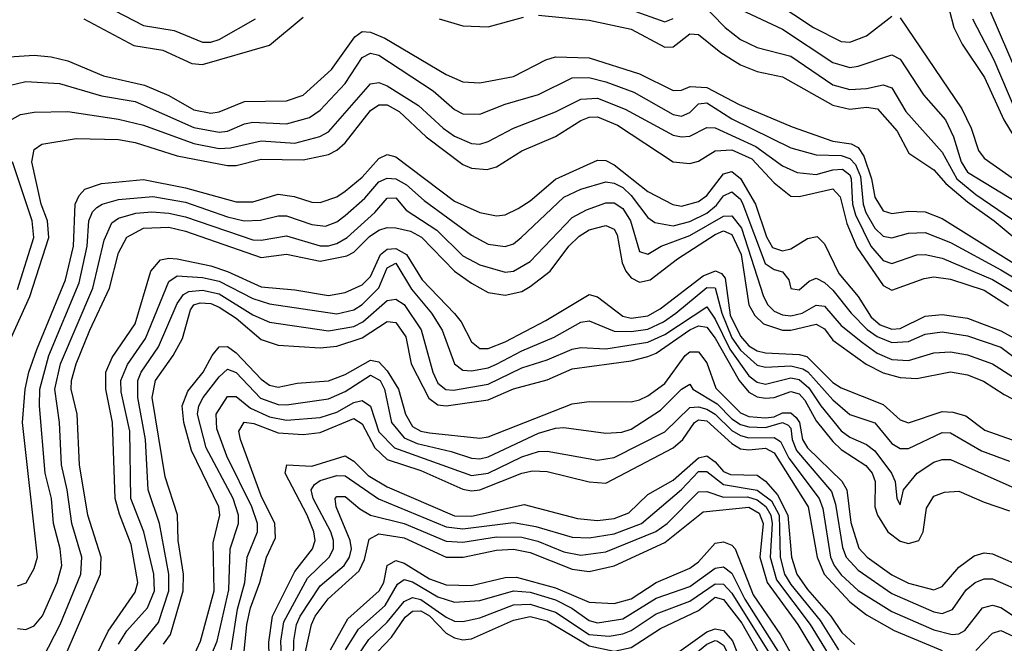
# Model space of a CAD drawing. Header units: inches. Extents: x 501365 to 657855, y 482276 to 547543.
# Tile 606 of 656: x 607415 to 609758, y 510065 to 511548. Entities that reach past the tile are written whole.
import ezdxf

# ---------------------------------------------------------------- set-up
doc = ezdxf.new("R2010")
doc.units = ezdxf.units.IN
doc.header["$MEASUREMENT"] = 0
doc.layers.add('A6501', color=7, linetype='Continuous')

msp = doc.modelspace()

# ---------------------------------------------------------------- linework, layer by layer
at = {"layer": 'A6501', "color": 5}
for points, elevation in [([(607570, 511607.8), (607710, 511534.4), (607782.6, 511522.6), (607850, 511494.8), (607870, 511494.6), (607890, 511501.3), (607976.5, 511550)], 4540), ([(609163.3, 511623.3), (609303.7, 511530), (609370, 511496.1), (609390, 511495.1), (609430, 511509.7), (609490, 511556.6)], 4580), ([(609617.3, 511610), (609637.8, 511530), (609657.7, 511490), (609710.6, 511410.6), (609756.9, 511310), (609781, 511270)], 4620), ([(609030, 511595.3), (609093.9, 511530), (609130, 511501.1), (609170, 511482.3), (609250, 511461.6), (609350, 511393.6), (609390, 511382.1), (609430, 511384.5), (609470, 511393.6), (609490, 511386.4), (609523.9, 511330), (609610, 511232.9), (609644.7, 511170), (609690, 511133), (609810, 511051.2)], 4540), ([(608650, 511558.9), (608770, 511546.9), (608870, 511525.7), (608950, 511483.2), (608970, 511483.9), (609010, 511514.4), (609030, 511513.1), (609083.8, 511470), (609130, 511440.6), (609170, 511425.4), (609230, 511412.8), (609350, 511344.7), (609390, 511335.2), (609430, 511340.1), (609456.4, 511336.4), (609502.9, 511282.9), (609530.8, 511230.8), (609590, 511191.1), (609619, 511159), (609670, 511115), (609733.9, 511070), (609781, 511030)], 4520), ([(608870, 511571.6), (608950, 511543.1), (608970, 511550.8)], 4540), ([(609130, 511572.7), (609230, 511525.7), (609350, 511446.4), (609390, 511434.9), (609410, 511437.6), (609490, 511464.6), (609510, 511454.7), (609565.7, 511370), (609617.7, 511310), (609637.3, 511270), (609655.3, 511210), (609670, 511185.7), (609810, 511100.8)], 4560), ([(609723.5, 511570), (609809.9, 511369.9)], 4660), ([(607568.1, 511550), (607686.9, 511486.9), (607755.8, 511475.8), (607824.5, 511444.5), (607850, 511441.4), (608010, 511488), (608090, 511554.3)], 4520), ([(608413.2, 511550), (608470, 511533.8), (608530, 511531.6), (608614.3, 511554.3)], 4520), ([(609510, 511552.5), (609656.6, 511336.6), (609678.8, 511290), (609696.9, 511236.9), (609710, 511219.4), (609790, 511162.5)], 4580), ([(609682, 511550), (609733.2, 511453.2), (609785, 511330)], 4640), ([(607390, 511459.8), (607450, 511463.9), (607490, 511460.1), (607530, 511450.1), (607615, 511415), (607712.6, 511392.6), (607770, 511367.9), (607830, 511334.2), (607870, 511326), (607890, 511329), (607950, 511353.4), (608050, 511355.1), (608090, 511369.1), (608157.4, 511430), (608212.7, 511507.3), (608230, 511520.5), (608250, 511518.8), (608284.1, 511504.1), (608430, 511417.7), (608470, 511400.6), (608510, 511398), (608590, 511412.9), (608666.8, 511453.2), (608690, 511460.3), (608770, 511457.8), (608890, 511419.2), (608970, 511379.6), (608990, 511381.1), (609010.6, 511389.4), (609050, 511386.9), (609126.7, 511346.7), (609253.2, 511293.2), (609350, 511259.2), (609393.2, 511253.2), (609410, 511244.1), (609423.7, 511223.7), (609441.9, 511170), (609450, 511126.6), (609470, 511093.6), (609490, 511087.7), (609530, 511092.8), (609570, 511091.6), (609610, 511075.6), (609870, 510912.7)], 4480), ([(607390, 511391.5), (607430, 511401.1), (607510, 511396.4), (607610, 511367.3), (607690, 511353.7), (607830, 511291.8), (607890, 511281), (607910, 511283.6), (607950, 511300.8), (607970, 511304.3), (608050, 511300.4), (608104.5, 511315.5), (608130, 511333.3), (608190, 511396.7), (608230, 511458.6), (608250, 511469), (608270, 511464.1), (608398.8, 511378.8), (608450, 511334.8), (608470, 511324.5), (608510, 511323.8), (608570, 511347.1), (608650, 511370.7), (608730, 511410), (608769.2, 511410.8), (608810, 511400.7), (608876.1, 511376.1), (608970, 511322.7), (608990, 511318.6), (609010, 511328), (609030, 511348.6), (609050, 511351), (609110, 511312.5), (609250, 511243.6), (609310, 511226.7), (609370, 511225), (609390, 511218.3), (609403.6, 511203.6), (609415.6, 511175.6), (609422, 511110), (609428.7, 511090), (609450, 511052.9), (609470, 511033.5), (609490, 511029.4), (609530, 511041), (609570, 511041.9), (609630, 511018.2), (609750, 510953.6), (609921, 510850)], 4460), ([(607391.5, 511308.5), (607417, 511323), (607450, 511328.3), (607530, 511329.7), (607650, 511312), (607710, 511297.2), (607830, 511254.2), (607890, 511241.9), (607916.8, 511243.2), (607990, 511260), (608070, 511254.6), (608129.6, 511270.4), (608150, 511281.8), (608250, 511395.6), (608270, 511399.1), (608290, 511391.4), (608364.2, 511344.2), (608422.9, 511290), (608450, 511271.7), (608490, 511253.9), (608510, 511252.6), (608530, 511258.4), (608590, 511290.4), (608690, 511328.9), (608750, 511359.5), (608790, 511361.8), (608855.6, 511335.6), (608970, 511274), (608990, 511269.5), (609010, 511271.3), (609050, 511291.7), (609070, 511291.5), (609167.1, 511247.1), (609230, 511200.5), (609265, 511185), (609310, 511180.5), (609350, 511191.6), (609372.7, 511192.7), (609390, 511179), (609393.9, 511170), (609396.6, 511110), (609404, 511084), (609440, 511010), (609470, 510975.6), (609490, 510968.5), (609550, 510988.8), (609570, 510990.1), (609610, 510981.3), (609730, 510930.7), (609905.1, 510825.1)], 4440), ([(607342.7, 510677.3), (607439.8, 510890), (607485, 511030), (607481.4, 511070), (607466.7, 511110), (607444.2, 511210), (607450, 511239.4), (607467.8, 511252.2), (607550, 511265.5), (607650, 511263.2), (607690, 511256.3), (607790, 511224.5), (607910, 511201.5), (607930, 511201.9), (607990, 511216.3), (608090, 511215.2), (608150, 511227.7), (608170, 511238.2), (608190, 511255.8), (608250, 511332), (608270, 511345.7), (608290, 511346), (608317.8, 511330), (608382.3, 511270), (608470, 511203.9), (608490, 511195.4), (608527.9, 511192.1), (608550, 511198.7), (608610, 511236.2), (608690, 511270.4), (608750, 511308.7), (608770, 511316.6), (608790, 511317.1), (608837.7, 511297.7), (608970, 511210.5), (609010, 511206.5), (609030, 511212.2), (609070, 511236.6), (609110, 511239.2), (609157.2, 511217.2), (609210, 511160.6), (609250, 511128.8), (609270, 511128.2), (609350, 511146.4), (609367.1, 511127.1), (609383.6, 511063.6), (609407.1, 511007.1), (609470, 510915.8), (609490, 510904.8), (609566.9, 510933.1), (609590, 510936.5), (609630, 510931.3), (609710, 510905.4), (609767.5, 510867.5)], 4420), ([(607410, 510201.7), (607430.6, 510209.4), (607450, 510243.5), (607457.9, 510270), (607421.6, 510590), (607428.3, 510670), (607437.1, 510710), (607456.3, 510763.7), (607524.5, 510930), (607543, 511010), (607547.6, 511110), (607556.5, 511130), (607570, 511145.2), (607610, 511158.5), (607710, 511168.6), (607810, 511148.5), (607930, 511114.9), (607970, 511115), (608030, 511133.2), (608068.2, 511128.2), (608110, 511114), (608130, 511113.5), (608170, 511127.4), (608190, 511140.6), (608230, 511173.9), (608270, 511217.9), (608290, 511227.9), (608310, 511222.1), (608450, 511116.4), (608510, 511090.1), (608550, 511081.5), (608570, 511084.6), (608600.9, 511099.1), (608630, 511117.4), (608690, 511168.8), (608790, 511214.6), (608810, 511213.2), (608830, 511203.1), (608910, 511140), (608968.9, 511108.9), (608990, 511104.7), (609030, 511115.9), (609050, 511130.5), (609090, 511181.8), (609110, 511187.1), (609130.3, 511170.3), (609166.2, 511110), (609191.8, 511031.8), (609206.6, 511006.6), (609230, 510999), (609250, 511003.5), (609290, 511027.8), (609312.6, 511032.6), (609330, 511014.9), (609364.6, 510944.6), (609410, 510889.7), (609440.9, 510840.9), (609462.4, 510822.4), (609490, 510812.6), (609510, 510813.6), (609570, 510843.1), (609610, 510847.2), (609670, 510838.2), (609750, 510808.6), (609783, 510790)], 4380), ([(607410, 510906.5), (607448.9, 511030), (607445.3, 511070), (607398, 511210)], 4440), ([(607410, 510100.5), (607430, 510097.9), (607450, 510106.9), (607469.7, 510130.3), (607504.2, 510210), (607515.9, 510250), (607511.9, 510290), (607495.9, 510350), (607490.8, 510410), (607476.3, 510470), (607462.2, 510630), (607462.9, 510670), (607484.8, 510750), (607557.1, 510922.9), (607576.2, 511010), (607580, 511070), (607588.6, 511091.4), (607598.7, 511101.3), (607611.7, 511110), (607650, 511120.8), (607732, 511128), (607810, 511114.5), (607910, 511079.7), (607949.7, 511070.3), (607988.5, 511071.5), (608030, 511082.1), (608050, 511082.1), (608110, 511061.5), (608142.9, 511057.1), (608170, 511067.6), (608190, 511083), (608236.2, 511123.8), (608270, 511162.4), (608290, 511171.7), (608310, 511170.2), (608335.3, 511155.3), (608378, 511118), (608490, 511035.6), (608530, 511014.7), (608570, 511008.8), (608590, 511015.6), (608608.4, 511030), (608710, 511126.6), (608750, 511145.3), (608810, 511162.4), (608830, 511159.4), (608850, 511149.4), (608870.3, 511130), (608910, 511077.7), (608926.1, 511066.1), (608970, 511058.2), (609010, 511068.4), (609050, 511088.2), (609072.9, 511107.1), (609090, 511129.2), (609110, 511138.8), (609130, 511121.2), (609135.9, 511110), (609188.8, 510968.8), (609210, 510953.9), (609230, 510948.3), (609245, 510930), (609250, 510908.8), (609270, 510905.5), (609293.4, 510926.6), (609310, 510934), (609330, 510923.2), (609350, 510904.7), (609393.9, 510850), (609431.8, 510811.8), (609455.1, 510795.1), (609490, 510780.5), (609530, 510782.7), (609570, 510800.6), (609610, 510806), (609670, 510796.1), (609750, 510769.8), (609870, 510679.5)], 4360), ([(607470, 510030.1), (607511.3, 510110), (607560.8, 510230), (607563.4, 510270), (607539.1, 510350), (607528.3, 510430), (607514.6, 510490), (607509.7, 510590), (607498.7, 510670), (607512.3, 510730), (607589, 510910), (607616.1, 511023.9), (607634.5, 511065.5), (607650, 511076.1), (607692, 511088), (607730, 511091.3), (607770, 511088.5), (607810, 511079.7), (607970, 511024.7), (607990, 511024), (608050, 511034.5), (608130, 511010.3), (608150, 511010.5), (608170, 511015.7), (608194.4, 511030), (608260.4, 511090), (608290, 511123.6), (608310, 511124.6), (608335.1, 511095.1), (608408, 511048), (608470, 510987), (608510, 510965), (608570, 510948.1), (608590, 510950.4), (608630, 510972.9), (608730, 511078.2), (608763.7, 511096.3), (608810, 511112.6), (608830, 511112.6), (608850, 511099.6), (608868.8, 511070), (608890, 510997.3), (608910, 510991.1), (608941.9, 511010), (609010, 511035.2), (609090, 511081.1), (609110, 511081.9), (609132.3, 511052.3), (609185.2, 510890), (609195.1, 510870), (609210, 510854.8), (609230, 510846.2), (609250, 510844.4), (609276.6, 510850), (609310, 510869.3), (609330, 510867.4), (609370, 510821.3), (609420.4, 510780.4), (609455.1, 510755.1), (609490, 510740.4), (609530, 510738.1), (609590, 510755.7), (609630, 510758.4), (609670, 510751.6), (609729.7, 510729.7), (609850, 510653.2)], 4340), ([(607508.2, 510000), (607607.4, 510230), (607609.1, 510270), (607577.5, 510370), (607557.9, 510490), (607551.7, 510610), (607538.1, 510670), (607538.3, 510690), (607549.4, 510730), (607582.2, 510810), (607629.3, 510910), (607650, 510993.6), (607670, 511031.3), (607710, 511052.3), (607770, 511054.7), (607810, 511045.4), (607990, 510982.8), (608050, 510990.5), (608130, 510973.7), (608193.5, 510986.5), (608210, 510995.3), (608247.6, 511032.4), (608270, 511047.7), (608290, 511053.9), (608310, 511053.6), (608345.3, 511045.3), (608371.5, 511031.5), (608450, 510950.6), (608490, 510921.5), (608530, 510899.8), (608570, 510893.2), (608610, 510902.3), (608630, 510913.7), (608677.1, 510950), (608722.1, 511010), (608746.2, 511033.8), (608770, 511048.5), (608810, 511059), (608830, 511050.4), (608837, 511037), (608849.1, 510970), (608857.8, 510950), (608870, 510934.5), (608890, 510923.9), (608915.6, 510930), (608980.4, 510979.6), (609070, 511037.5), (609090, 511046.2), (609110, 511037.3), (609131.8, 510990), (609150.2, 510870), (609164.6, 510844.6), (609184.8, 510824.8), (609230.2, 510810.2), (609250, 510810.2), (609310, 510824), (609330, 510812.9), (609350, 510786.4), (609429.2, 510729.2), (609470, 510708.8), (609510, 510697.4), (609550, 510695.4), (609630, 510711), (609670, 510703.9), (609708.7, 510688.7), (609757.3, 510657.3), (609850, 510608.9)], 4320), ([(607580, 510000), (607625.5, 510094.5), (607690, 510187), (607696.6, 510210), (607680.5, 510300.5), (607652.5, 510372.5), (607642.8, 510410), (607635.9, 510590), (607620.1, 510670), (607620.2, 510710), (607635.2, 510744.8), (607690, 510825.2), (607727.5, 510950), (607750, 510977.6), (607770, 510981.5), (607790, 510979.3), (607870, 510962.6), (607910, 510949.7), (607990, 510913.4), (608070, 510906), (608150, 510892.5), (608190, 510899.3), (608230, 510917.7), (608250, 510937.8), (608273.4, 510990), (608290, 511002.5), (608310, 511003.9), (608335.8, 510990), (608372.6, 510930), (608450, 510849.7), (608465.9, 510830), (608490, 510782.5), (608510, 510766.4), (608530, 510766.6), (608570, 510782.4), (608667.4, 510832.6), (608770, 510894.5), (608790, 510889.3), (608850, 510843.5), (608870, 510838.7), (608910, 510844.2), (608939.2, 510860.8), (609041.1, 510938.9), (609070.9, 510950.9), (609084.9, 510944.9), (609093.7, 510933.7), (609105.7, 510845.7), (609130, 510796), (609150, 510773.1), (609170, 510761.2), (609190, 510755.7), (609270, 510752.3), (609287.7, 510747.7), (609350, 510685.8), (609370, 510673.1), (609470, 510632.9), (609510, 510597), (609529.6, 510589.6), (609610, 510616.3), (609635.3, 510615.3), (609666.1, 510606.1), (609711.8, 510571.8), (609790, 510544.3)], 4280), ([(607650, 510063.5), (607670, 510094.7), (607719.5, 510150), (607735.7, 510190), (607734.8, 510230), (607710.6, 510330), (607679.7, 510410), (607677.2, 510570), (607656.7, 510663.3), (607655.6, 510690), (607671.5, 510728.5), (607714.9, 510790), (607770, 510925.9), (607790, 510939.1), (607850, 510935.5), (607890, 510926.2), (607970, 510884.9), (608010, 510872.6), (608170, 510848.6), (608210, 510858.7), (608230, 510871.2), (608269.7, 510910.3), (608290, 510958.3), (608310, 510969.7), (608347.8, 510907.8), (608395, 510850), (608420.5, 510810), (608449.8, 510729.8), (608470, 510715), (608490, 510713.5), (608530, 510720.5), (608550, 510729.1), (608610, 510761.2), (608687, 510793), (608750, 510829.2), (608770, 510831.8), (608830, 510807.5), (608870, 510806.7), (608910, 510812.7), (608947.3, 510830), (608976.7, 510850), (609050, 510911.7), (609070, 510910.8), (609085.7, 510850), (609110, 510791.9), (609130, 510762.2), (609170, 510727), (609190, 510721.7), (609250, 510725.1), (609278.2, 510718.2), (609290.5, 510710.5), (609350, 510644.5), (609390, 510609.7), (609450, 510589.7), (609490, 510540.2), (609510, 510528.4), (609530, 510528.4), (609610, 510566.6), (609630, 510565.6), (609703.3, 510523.3), (609770, 510498.8)], 4260), ([(607673, 510027), (607745.2, 510114.8), (607770.1, 510190), (607769.8, 510230), (607747.8, 510350), (607720.9, 510430), (607714.5, 510550), (607696.1, 510650), (607696.7, 510690), (607704.6, 510710), (607745.6, 510770), (607790, 510873.5), (607805, 510895), (607817.7, 510902.3), (607850, 510905), (607890, 510896.3), (607970, 510846.7), (608010, 510828.8), (608150, 510808.4), (608210, 510818.4), (608232.1, 510830), (608290, 510880.5), (608310, 510883.9), (608330, 510870.7), (608370.8, 510810.8), (608398.3, 510710), (608410, 510684.2), (608428.8, 510668.8), (608447.4, 510667.4), (608530, 510681.3), (608610, 510720.6), (608670, 510739.2), (608730, 510764.6), (608750, 510768.8), (608810, 510765.4), (608910, 510781.2), (608950, 510799.5), (609050, 510865.7), (609070, 510836), (609105.1, 510765.1), (609150, 510701.6), (609170, 510686.2), (609190, 510681.6), (609250, 510696.4), (609270, 510692.9), (609293.2, 510673.2), (609321.7, 510630), (609370, 510570.9), (609390, 510555.2), (609430, 510537.8), (609450, 510522.8), (609489.3, 510470), (609497.9, 510450), (609502.4, 510410), (609510, 510394.9), (609518.1, 510430), (609550.4, 510469.6), (609590, 510495.7), (609610, 510502.4), (609630, 510502.4), (609790, 510430.9)], 4240), ([(607757.1, 510063), (607773.9, 510086.1), (607803.9, 510190), (607805.3, 510230), (607792.6, 510310), (607791, 510371), (607761.1, 510461.1), (607730.6, 510650), (607738.1, 510690), (607780.6, 510750), (607802.9, 510790), (607822, 510858), (607829.9, 510870.1), (607845, 510875), (607870, 510873.7), (607890, 510864.5), (607930, 510838.3), (607990, 510788.1), (608030, 510774.1), (608130, 510768.1), (608170, 510772.1), (608230, 510791.9), (608290, 510830.6), (608310, 510828.2), (608334.3, 510794.3), (608346.4, 510730), (608388.4, 510648.4), (608410, 510632.1), (608430, 510629.7), (608530, 510643.9), (608590, 510670.5), (608670, 510692.2), (608730, 510718), (608870, 510737.2), (608910, 510747.3), (608930, 510754.9), (609010, 510811.1), (609030, 510819.9), (609050, 510817.1), (609070, 510790.9), (609126.8, 510690), (609150, 510662.8), (609170, 510651.8), (609190, 510648.2), (609210, 510650.2), (609250, 510664), (609270, 510658.5), (609283.2, 510643.2), (609310, 510594.2), (609350, 510545.1), (609370, 510526.2), (609428.3, 510488.3), (609443.3, 510470), (609450.8, 510450), (609450.2, 510390), (609456.1, 510370), (609480.6, 510330), (609510, 510308.1), (609530, 510302.8), (609554.8, 510310), (609564.5, 510330), (609573.1, 510386.9), (609590, 510415.3), (609615.6, 510424.4), (609650, 510427.4), (609710, 510400.7), (609770, 510380.7)], 4220), ([(607827.9, 510032.1), (607845.2, 510070), (607877.8, 510190), (607875.7, 510304.3), (607891.5, 510370), (607889.3, 510390), (607823.8, 510523.8), (607806.1, 510590), (607801.8, 510630), (607815.1, 510664.9), (607852.2, 510710), (607873.2, 510750), (607890, 510770.4), (607910, 510771.2), (607930, 510756.4), (607990, 510693.8), (608010, 510679.5), (608030, 510674.5), (608075.8, 510684.1), (608150, 510689.4), (608190, 510704.4), (608250, 510738.9), (608270, 510734.5), (608290, 510713.5), (608316.9, 510670), (608333.1, 510610), (608350, 510581.1), (608369.8, 510569.8), (608390, 510565.6), (608510, 510553.4), (608530, 510556), (608730, 510634.7), (608770, 510640.1), (608870, 510639.8), (608890, 510644.6), (608910, 510653.5), (608950, 510683.1), (608999, 510750), (609010, 510758.4), (609030, 510758.8), (609050, 510732), (609071.8, 510671.8), (609130, 510613), (609150, 510604.7), (609190, 510601.2), (609210, 510603.8), (609230, 510613.5), (609250, 510613.7), (609262.6, 510602.6), (609270.4, 510590), (609278.1, 510550), (609290, 510530), (609371, 510451), (609382.9, 510430), (609392.9, 510352.9), (609411.8, 510291.8), (609431.9, 510270), (609490, 510227.8), (609530, 510208.3), (609590, 510192.8), (609610, 510200.1), (609650, 510246.2), (609686.4, 510273.6), (609710, 510280.2), (609730, 510277.8), (609810, 510242.9)], 4180), ([(607859.4, 510010), (607885.5, 510070), (607912.8, 510192.8), (607916.4, 510290), (607936, 510350), (607935.9, 510370), (607923.2, 510410), (607859.1, 510530), (607838.4, 510610), (607841.5, 510630), (607851.8, 510650), (607890, 510699), (607910, 510717.3), (607930, 510709.3), (607988.6, 510648.6), (608030, 510633), (608050, 510632.2), (608150, 510646.5), (608190, 510664), (608250, 510702.7), (608273, 510690), (608283.4, 510670), (608300, 510590), (608330, 510553.9), (608360.7, 510540.7), (608441.7, 510521.7), (608490, 510505.4), (608510, 510503.8), (608530, 510508.4), (608650, 510565.4), (608690, 510577.2), (608710, 510578.4), (608810, 510565.3), (608847.7, 510567.7), (608870, 510574.4), (608940.3, 510619.7), (608990, 510669.7), (609010, 510681.7), (609016.6, 510670), (609074.4, 510634.4), (609110, 510599), (609130, 510585.8), (609150, 510580.2), (609190, 510578.8), (609230, 510590.1), (609244, 510584), (609250, 510576.6), (609253.2, 510550), (609263.6, 510523.6), (609346.6, 510426.6), (609356, 510396), (609373.1, 510293.1), (609382, 510270), (609410, 510239.3), (609490, 510184), (609590, 510140.5), (609610, 510136.3), (609634.5, 510145.5), (609667.2, 510192.8), (609688.4, 510210), (609710, 510218.5), (609730, 510218.6), (609810, 510183.8)], 4160), ([(607918.6, 510050), (607933.7, 510146.3), (607950.9, 510210), (607956.2, 510270), (607981.3, 510330), (607981, 510350), (607967.4, 510390), (607907.8, 510510), (607884.3, 510575.6), (607882.6, 510610), (607910, 510652.5), (607930, 510652), (607964.7, 510624.7), (608010, 510603.8), (608050, 510595.6), (608130, 510602), (608170, 510614.7), (608210, 510637.6), (608230, 510642.9), (608250, 510629.1), (608270, 510568.1), (608307.2, 510530), (608490, 510464.4), (608530, 510470), (608610, 510508.6), (608650, 510521.4), (608670, 510522.2), (608790, 510501.2), (608830, 510506.8), (608950, 510568.5), (609010, 510625.7), (609030, 510627.7), (609050, 510622.3), (609070, 510610), (609110, 510571.2), (609130, 510559.4), (609150, 510553.9), (609210, 510554.5), (609225.2, 510545.2), (609245.6, 510505.6), (609317.8, 510410), (609326.1, 510386.1), (609344.7, 510270), (609353.4, 510250), (609370, 510228.2), (609410, 510191), (609490, 510141.3), (609590, 510097.3), (609633.7, 510086.2), (609650, 510087.7), (609664.2, 510095.8), (609706, 510150), (609730, 510156.3), (609750, 510150.3), (609810, 510110.4)], 4140), ([(607946.3, 510013.7), (607955.9, 510110), (607964.4, 510150), (607987, 510210), (608002.3, 510270), (608023.8, 510316.2), (608022.5, 510350), (607990, 510415.7), (607940.8, 510550), (607937, 510570), (607949, 510591), (607972, 510588), (608030, 510565.5), (608090, 510561.6), (608130, 510566.6), (608210, 510599.7), (608230, 510587.2), (608260.5, 510530), (608290, 510502.2), (608370, 510476.1), (608470, 510431.6), (608490, 510427.6), (608510, 510429.9), (608610, 510469.7), (608635.2, 510475.2), (608670, 510473.6), (608770, 510449.1), (608810, 510446.4), (608970, 510530.3), (608993, 510550), (609020.7, 510590), (609030, 510596.4), (609050, 510594.7), (609110, 510540.6), (609130, 510528.1), (609150, 510525.3), (609190, 510529.6), (609210, 510518.5), (609291.4, 510390), (609312.6, 510270), (609329.5, 510230), (609390, 510164.1), (609430, 510133.2), (609495.6, 510095.6), (609610, 510048.5)], 4120), ([(608009.5, 510000), (608008.2, 510068.2), (608016.7, 510130), (608070, 510236.4), (608112.1, 510290), (608118.2, 510310), (608115.4, 510330), (608099.6, 510370), (608046.7, 510470), (608050.5, 510489.5), (608110, 510486.7), (608190, 510511.1), (608210, 510498.5), (608244.6, 510464.6), (608290, 510437.1), (608450, 510368.4), (608490, 510367.3), (608615.3, 510395.3), (608742.3, 510362.3), (608790, 510357.1), (608830, 510361.9), (608864.7, 510375.3), (608910, 510418.8), (608970, 510453), (609030, 510506.3), (609050, 510511), (609070, 510496.9), (609090, 510474), (609106.5, 510466.5), (609170, 510464.9), (609190, 510451), (609218.4, 510418.4), (609242.9, 510370), (609251.8, 510270), (609264.2, 510230), (609290, 510193.3), (609345.5, 510130), (609371.1, 510091.1), (609402.5, 510062.5)], 4080), ([(608039.7, 510000), (608037, 510070), (608043.9, 510116.1), (608100.2, 510219.8), (608151.3, 510270), (608162, 510290), (608161.9, 510310), (608155.7, 510330), (608113.6, 510410), (608109.1, 510430), (608117, 510443), (608130, 510452.7), (608170, 510464.7), (608190, 510463.2), (608269, 510409), (608430, 510342.2), (608470, 510337.6), (608590, 510352.9), (608643.3, 510343.3), (608730, 510317.7), (608770, 510316), (608830, 510325.8), (608894.6, 510350), (608990, 510430.9), (609030, 510474.1), (609050, 510474), (609090, 510442.7), (609170, 510429.7), (609203.8, 510403.8), (609222, 510370), (609225, 510270), (609234.9, 510230), (609250, 510205.3), (609319.5, 510119.5), (609363.7, 510050)], 4060), ([(608066.6, 510030), (608067.7, 510072.3), (608074.1, 510110), (608082.5, 510130), (608130, 510201.6), (608187.2, 510250), (608200.2, 510270), (608204.4, 510290), (608201.6, 510310), (608168.4, 510390), (608166.2, 510410), (608170, 510414.5), (608190, 510414.3), (608224.8, 510384.8), (608250, 510370.1), (608330, 510350), (608430, 510308.5), (608470, 510306), (608550, 510318.8), (608610, 510317.7), (608648.3, 510308.3), (608710, 510282.8), (608750, 510274.7), (608810, 510283.1), (608929, 510331), (608956, 510350), (609030, 510425.2), (609050, 510426.2), (609090, 510412.6), (609146.7, 510413.3), (609170, 510406.6), (609190.8, 510390.8), (609202.1, 510370), (609205.4, 510350), (609200.6, 510270), (609215.9, 510215.9), (609295.8, 510110), (609344.9, 510030)], 4040), ([(608095.2, 510044.8), (608109.6, 510110), (608118.6, 510130), (608149.2, 510170.8), (608222.7, 510237.3), (608235.8, 510264.2), (608246.9, 510313.1), (608270, 510325.4), (608330, 510315.8), (608430, 510270), (608470.1, 510269.9), (608550, 510286.4), (608590, 510288.9), (608630, 510281), (608730, 510241.8), (608770, 510235.7), (608830, 510249.4), (608950, 510305.1), (609041.7, 510378.3), (609150, 510389.2), (609174.8, 510374.8), (609184.5, 510350), (609176.5, 510270), (609194.1, 510210), (609266.7, 510110), (609320.8, 510020.8)], 4020), ([(608155.1, 510050), (608196.3, 510123.7), (608270.2, 510189.8), (608281.4, 510210), (608290, 510250.1), (608310, 510262.4), (608330, 510256), (608390, 510218.6), (608430, 510204.7), (608490, 510203), (608570, 510221.8), (608597.3, 510222.7), (608690, 510197.5), (608770, 510163.2), (608830, 510160.2), (608870, 510171.1), (608930, 510209.9), (609010, 510243.8), (609030, 510258.7), (609070, 510303.8), (609090, 510306.8), (609110, 510299), (609117.5, 510290), (609160.4, 510180.4), (609225.1, 510085.1), (609267.4, 510010)], 3980), ([(608190.5, 510050), (608221.3, 510098.7), (608284.7, 510155.3), (608314.3, 510205.7), (608330, 510216.7), (608350, 510211.3), (608410, 510175.7), (608450, 510163), (608510, 510167), (608590, 510190.2), (608630, 510186.5), (608690, 510168.7), (608728.6, 510148.6), (608770, 510119.4), (608790, 510114.2), (608850, 510123.6), (608930, 510173), (609010, 510200.6), (609070, 510244.3), (609090, 510246.8), (609110, 510232.2), (609140.7, 510170), (609245.3, 510005.3)], 3960), ([(608216, 510030), (608245.6, 510074.4), (608290, 510115.3), (608330, 510164.5), (608350, 510174.3), (608370, 510169.2), (608430, 510127.6), (608450, 510118.3), (608470, 510116.9), (608510, 510125.6), (608590, 510156.9), (608630, 510158.7), (608690, 510139.1), (608770, 510086.6), (608817.4, 510082.6), (608850, 510087.4), (608870, 510095.6), (608930, 510135.1), (609010, 510165.5), (609070, 510206.9), (609090, 510206.1), (609110, 510184.5), (609223.2, 510003.2)], 3940), ([(608244, 510000), (608250, 510027.8), (608299.9, 510080.1), (608332.2, 510127.8), (608350, 510141.7), (608370, 510142.2), (608390.3, 510130.3), (608430, 510089.1), (608450, 510077.9), (608470, 510073.5), (608490, 510075.8), (608590, 510120.5), (608630, 510129), (608670, 510118.5), (608770, 510059.1), (608830, 510046.7), (608870, 510055.4), (608939.7, 510100.3), (609030, 510143), (609070, 510175), (609090, 510169.3), (609133.2, 510113.2), (609183.9, 510023.9), (609200.3, 510000)], 3920), ([(608919.8, 510000), (609050, 510092.5), (609070, 510099.9), (609090, 510096.1), (609111.5, 510071.5), (609130, 510022.5), (609142.7, 510000)], 3880), ([(609690, 510048), (609730, 510089.7), (609750, 510095.8), (609810, 510068.2)], 4120), ([(608972.6, 510000), (609050, 510062.9), (609070, 510072.1), (609075.7, 510070), (609090, 510060.5), (609120.4, 510000)], 3860)]:
    msp.add_lwpolyline(points, dxfattribs=dict(at, elevation=elevation))

doc.saveas('drawing.dxf')
